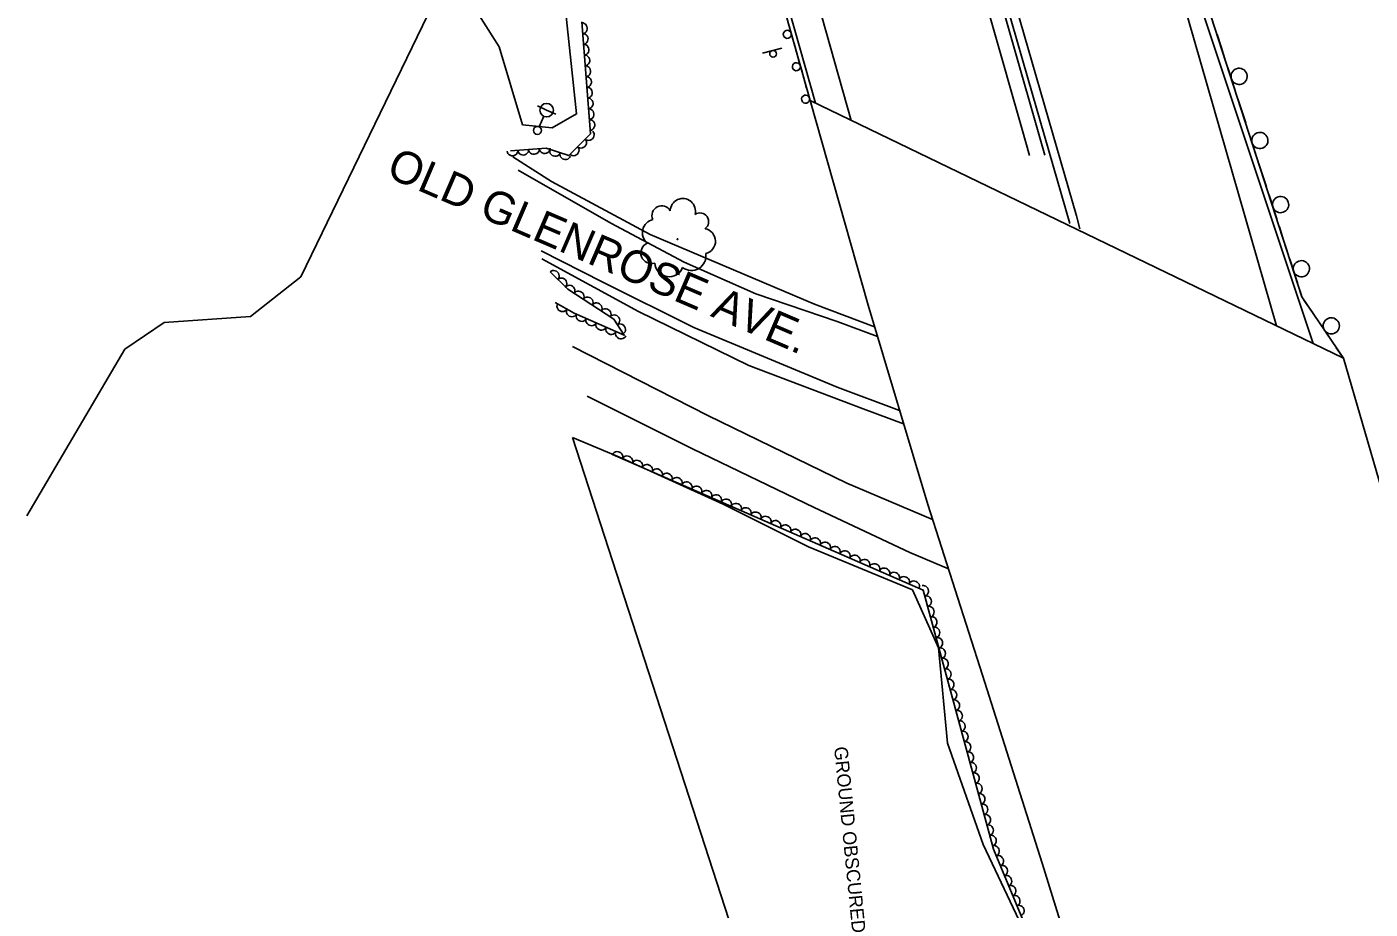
# Model space of a CAD drawing. Extents: x 1746719 to 1766531, y 631721 to 662391.
# Drawn here: x 1753788.9 to 1754287.2, y 650238.2 to 650565.5 of the extents above; entities that cross this region are included whole.
import ezdxf

# ---------------------------------------------------------------- set-up
doc = ezdxf.new("R2010")
doc.units = 0
for name, color, linetype in [('SURVEY - AERIAL SURVEY - Photo Control - Points - Elevations', 7, 'Continuous'), ('SURVEY - AERIAL SURVEY - Photo Control - Points - Locators', 7, 'Continuous'), ('SURVEY - AERIAL SURVEY - Photo Control - Points - Numbers', 7, 'Continuous'), ('SURVEY - AERIAL SURVEY - Photo Control with Text', 7, 'Continuous'), ('SURVEY - CENTERLINE - Existing Roads - Development', 7, 'Continuous'), ('SURVEY - CENTERLINE - Existing Roads Text', 7, 'Continuous'), ('SURVEY - CONTROL - Grid', 7, 'Continuous'), ('SURVEY - CONTROL - Points - Locators', 7, 'Continuous'), ('SURVEY - CONTROL - Points - Numbers', 7, 'Continuous')]:
    doc.layers.add(name, color=color, linetype=linetype)

msp = doc.modelspace()

# ---------------------------------------------------------------- linework, layer by layer
at = {"layer": 'SURVEY - AERIAL SURVEY - Photo Control - Points - Elevations'}
for points in [[(1754072.82, 651206.04), (1754094.18, 651109.83), (1754112.14, 651031.33), (1754123.49, 650982.98), (1754145.46, 650887.82), (1754164.53, 650808.3), (1754187.99, 650714.26), (1754218.11, 650592.11), (1754265.98, 650448.02)], [(1753972.17, 651192.06), (1753992.25, 651116.01), (1754015.21, 651030.74), (1754038.02, 650948.81), (1754060.55, 650869.78), (1754089.76, 650767.41), (1754112.32, 650689.17), (1754146.8, 650566.94), (1754158.11, 650527.42), (1754160.85, 650517.83)], [(1753985.66, 651193.84), (1753999, 651135.92), (1754014.26, 651073.28), (1754023.46, 651038.51), (1754043.38, 650968.24), (1754068.37, 650879.43), (1754096.87, 650779.78), (1754126.64, 650675.65), (1754149.99, 650593.47), (1754178.2, 650495.46), (1754179.47, 650490.6)], [(1753914.16, 651176.74), (1753934.28, 651100.55), (1753957.34, 651014.89), (1753980.27, 650932.54), (1754002.85, 650853.32), (1754032.08, 650750.87), (1754054.62, 650672.71), (1754094.66, 650530.79)], [(1753903.52, 651173.93), (1753923.65, 651097.71), (1753946.73, 651011.99), (1753969.68, 650929.56), (1753992.27, 650850.31), (1754021.51, 650747.83), (1754044.04, 650669.7), (1754081.42, 650537.19)], [(1754182.39, 650697.84), (1754252.4, 650454.58)], [(1754103.36, 650454.26), (1754081.06, 650462.58), (1754020.09, 650488.42), (1753983.51, 650508.14), (1753969.2, 650517.31)], [(1753971.14, 650512.32), (1754005.48, 650492.73), (1754032.78, 650478.17), (1754059.37, 650466.47), (1754089.52, 650456.25), (1754104.44, 650450.65)], [(1754112.65, 650423.2), (1754089.43, 650431.79), (1754036.34, 650453.98), (1754002.62, 650470.85), (1753979.67, 650482.48)], [(1753979.93, 650479.45), (1754015.79, 650459.87), (1754056.74, 650439.86), (1754099.16, 650423.77), (1754114.12, 650418.29)], [(1754124.88, 650382.73), (1754093.12, 650396.23), (1754041.57, 650421.35), (1753991.35, 650446.89)], [(1753996.8, 650428.56), (1754035.77, 650408.95), (1754080.96, 650387.19), (1754116.47, 650370.47), (1754130.75, 650364.46)]]:
    msp.add_lwpolyline(points, dxfattribs=at)
at = {"layer": 'SURVEY - AERIAL SURVEY - Photo Control - Points - Locators'}
for points in [[(1753985.59, 650600.95), (1753992.83, 650533.24), (1753983.83, 650528.1), (1753972.79, 650529.2), (1753964.13, 650558.06), (1753951.59, 650577.91)], [(1753991.37, 650413.18), (1754009.61, 650405.54), (1754047.26, 650388.38), (1754078.79, 650372.55), (1754117.4, 650356.68), (1754127.01, 650335.12), (1754130.38, 650299.81), (1754143.6, 650262.15), (1754162.49, 650222.19), (1754178.08, 650178.04), (1754191.07, 650137.54), (1754197.74, 650098.49), (1754209.47, 650081.22), (1754215.62, 650060.38), (1754195.33, 650042.3), (1754170.72, 650041.41), (1754143.96, 650046.33), (1754112.08, 650063.15), (1754101.79, 650069.66), (1754096.6, 650087.64), (1754125.6, 650119), (1754119.52, 650167.99), (1754061.23, 650197.76), (1753991.37, 650413.18)]]:
    msp.add_lwpolyline(points, dxfattribs=at)
at = {"layer": 'SURVEY - AERIAL SURVEY - Photo Control - Points - Numbers'}
for points in [[(1754277.22, 650442.59), (1754261.86, 650465.35), (1754221.06, 650591.52), (1754167.3, 650808.68), (1754121.44, 651004.08), (1754085.73, 651156.22), (1754055.64, 651308.03), (1754019.01, 651484.3)], [(1753976.4, 651192.62), (1753985.63, 651157.37), (1753999.56, 651107.38), (1754017.65, 651041.27), (1754039.67, 650963.99), (1754046.76, 650939.07), (1754050.77, 650921.6), (1754055, 650908.04), (1754059.02, 650896.07), (1754079.37, 650824.52), (1754099.29, 650754.42), (1754120.26, 650679.29), (1754139.53, 650612.32), (1754166.51, 650517.9)], [(1754175.8, 650492.56), (1754160.24, 650546.46), (1754142.04, 650609.69), (1754125.24, 650668.34), (1754110.86, 650720.6), (1754096.24, 650772.39), (1754077.82, 650836.36), (1754059.64, 650900.45), (1754056.28, 650915.36), (1754049.84, 650936.52), (1754045.21, 650951.78), (1754029.02, 651009.31), (1754011.97, 651069.98), (1753996.6, 651127.12), (1753979.08, 651193.03)], [(1753901.95, 651173.51), (1753922.08, 651097.29), (1753945.17, 651011.56), (1753968.12, 650929.12), (1753990.71, 650849.86), (1754019.95, 650747.38), (1754042.48, 650669.25), (1754079.47, 650538.13)], [(1754071.8, 650565.34), (1754073.04, 650560.92)], [(1754231.85, 650558.16), (1754230.4, 650562.63)], [(1754073.48, 650559.38), (1754074.12, 650557.11)], [(1754074.12, 650557.11), (1754074.76, 650554.85)], [(1754233.29, 650553.69), (1754231.85, 650558.16)], [(1754075.19, 650553.31), (1754076.44, 650548.89)], [(1754076.87, 650547.34), (1754077.51, 650545.08)], [(1754237.11, 650541.89), (1754234.28, 650550.64)], [(1754077.51, 650545.08), (1754078.15, 650542.82)], [(1754078.58, 650541.28), (1754079.47, 650538.13)], [(1754239.54, 650534.37), (1754238.09, 650538.84)], [(1754240.99, 650529.9), (1754239.54, 650534.37)], [(1754244.8, 650518.1), (1754241.97, 650526.86)], [(1754247.23, 650510.59), (1754245.79, 650515.06)], [(1754248.68, 650506.11), (1754247.23, 650510.59)], [(1754252.5, 650494.32), (1754249.66, 650503.07)], [(1754254.93, 650486.8), (1754253.48, 650491.27)], [(1754256.37, 650482.33), (1754254.93, 650486.8)], [(1754260.19, 650470.53), (1754257.36, 650479.28)], [(1754263.24, 650463.31), (1754261.86, 650465.35), (1754261.17, 650467.48)], [(1754265.87, 650459.42), (1754263.24, 650463.31)], [(1754272.8, 650449.14), (1754267.66, 650456.77)], [(1754277.22, 650442.59), (1754274.59, 650446.49)]]:
    msp.add_lwpolyline(points, dxfattribs=at)
for centre, radius, start, end in [((1754070.97, 650562.74), 1.5, 129.0152, 129.0054), ((1754074.36, 650550.71), 1.5, 129.0152, 129.0054), ((1754238.56, 650547.15), 3, 311.1904, 311.1764), ((1754077.76, 650538.68), 1.5, 129.0152, 129.0054), ((1754246.25, 650523.36), 3, 311.1904, 311.1764), ((1754253.95, 650499.57), 3, 311.1904, 311.1764), ((1754261.64, 650475.79), 3, 311.1904, 311.1764), ((1754272.74, 650454.59), 3, 327.2832, 327.2692)]:
    msp.add_arc(centre, radius, start, end, dxfattribs=at)
at = {"layer": 'SURVEY - AERIAL SURVEY - Photo Control with Text'}
for points in [[(1753994.72, 650567.4), (1753997.95, 650525.88), (1753989.93, 650517.76), (1753981.51, 650520.45), (1753968.38, 650519.5)], [(1753983.02, 650474.59), (1753989.53, 650468.2), (1754006.7, 650457.05), (1754010.49, 650451.11), (1753991.94, 650459.35), (1753984.86, 650463.29)], [(1754006.18, 650406.83), (1754121.39, 650356.59), (1754147.42, 650260.51), (1754180.77, 650180.29), (1754214.9, 650063.98), (1754195.94, 650034.68), (1754168.55, 650037), (1754112.41, 650060.42)]]:
    msp.add_lwpolyline(points, dxfattribs=at)
msp.add_circle((1754030.26, 650486.74), 0.164, dxfattribs=at)
for centre, radius, start, end in [((1754024.38, 650495.56), 3.58, 27.9188, 205.238), ((1754032.24, 650497.13), 4.7, 345.3002, 178.7199), ((1754022.3, 650489.1), 5.07, 103.2059, 230.0516), ((1754038.59, 650493.26), 3.23, 305.2795, 124.0251), ((1754039.64, 650485.98), 4.71, 283.1633, 79.9522), ((1754020.6, 650481.6), 3.93, 113.3648, 288.3651), ((1754027.17, 650478.16), 5.33, 183.1119, 338.9504), ((1754035.43, 650480.49), 5.37, 232.2161, 9.7403)]:
    msp.add_arc(centre, radius, start, end, dxfattribs=at)
for centre, major_axis in [((1753994.9, 650565), (0.16, -1.99)), ((1753995.21, 650561.02), (0.16, -1.99)), ((1753995.52, 650557.03), (0.16, -1.99)), ((1753995.84, 650553.04), (0.16, -1.99)), ((1753996.15, 650549.05), (0.16, -1.99)), ((1753996.46, 650545.06), (0.16, -1.99)), ((1753996.77, 650541.08), (0.16, -1.99)), ((1753997.08, 650537.09), (0.16, -1.99)), ((1753997.39, 650533.1), (0.16, -1.99)), ((1753997.7, 650529.11), (0.16, -1.99)), ((1753994.61, 650522.5), (-1.41, -1.42)), ((1753997.42, 650525.34), (-1.41, -1.42)), ((1753969.04, 650519.55), (-1.99, -0.14)), ((1753973.03, 650519.84), (-1.99, -0.14)), ((1753977.02, 650520.13), (-1.99, -0.14)), ((1753981.01, 650520.42), (-1.99, -0.14)), ((1753984.84, 650519.39), (-1.9, 0.61)), ((1753988.65, 650518.17), (-1.9, 0.61)), ((1753991.8, 650519.65), (-1.41, -1.42)), ((1753984.45, 650473.19), (1.43, -1.4)), ((1753987.3, 650470.39), (1.43, -1.4)), ((1753990.27, 650467.72), (1.68, -1.09)), ((1753993.62, 650465.54), (1.68, -1.09)), ((1753987.51, 650461.81), (-1.75, 0.97)), ((1753996.97, 650463.36), (1.68, -1.09)), ((1754000.33, 650461.18), (1.68, -1.09)), ((1753991.01, 650459.87), (-1.75, 0.97)), ((1753994.62, 650458.16), (-1.83, 0.81)), ((1754003.68, 650459), (1.68, -1.09)), ((1754006.92, 650456.7), (1.08, -1.68)), ((1753998.28, 650456.54), (-1.83, 0.81)), ((1754001.94, 650454.91), (-1.83, 0.81)), ((1754005.59, 650453.29), (-1.83, 0.81)), ((1754009.25, 650451.67), (-1.83, 0.81)), ((1754009.07, 650453.34), (1.08, -1.68)), ((1754008.01, 650406.03), (1.83, -0.8)), ((1754011.68, 650404.43), (1.83, -0.8)), ((1754015.35, 650402.83), (1.83, -0.8)), ((1754019.01, 650401.23), (1.83, -0.8)), ((1754022.68, 650399.63), (1.83, -0.8)), ((1754026.35, 650398.03), (1.83, -0.8)), ((1754030.01, 650396.43), (1.83, -0.8)), ((1754033.68, 650394.83), (1.83, -0.8)), ((1754037.34, 650393.24), (1.83, -0.8)), ((1754041.01, 650391.64), (1.83, -0.8)), ((1754044.68, 650390.04), (1.83, -0.8)), ((1754048.34, 650388.44), (1.83, -0.8)), ((1754052.01, 650386.84), (1.83, -0.8)), ((1754055.68, 650385.24), (1.83, -0.8)), ((1754059.34, 650383.64), (1.83, -0.8)), ((1754063.01, 650382.04), (1.83, -0.8)), ((1754066.68, 650380.45), (1.83, -0.8)), ((1754070.34, 650378.85), (1.83, -0.8)), ((1754074.01, 650377.25), (1.83, -0.8)), ((1754077.68, 650375.65), (1.83, -0.8)), ((1754081.34, 650374.05), (1.83, -0.8)), ((1754085.01, 650372.45), (1.83, -0.8)), ((1754088.68, 650370.85), (1.83, -0.8)), ((1754092.34, 650369.25), (1.83, -0.8)), ((1754096.01, 650367.65), (1.83, -0.8)), ((1754099.68, 650366.06), (1.83, -0.8)), ((1754103.34, 650364.46), (1.83, -0.8)), ((1754107.01, 650362.86), (1.83, -0.8)), ((1754110.68, 650361.26), (1.83, -0.8)), ((1754114.34, 650359.66), (1.83, -0.8)), ((1754118.01, 650358.06), (1.83, -0.8)), ((1754121.47, 650356.28), (0.52, -1.93)), ((1754122.52, 650352.42), (0.52, -1.93)), ((1754123.56, 650348.56), (0.52, -1.93)), ((1754124.61, 650344.7), (0.52, -1.93)), ((1754125.65, 650340.84), (0.52, -1.93)), ((1754126.7, 650336.98), (0.52, -1.93)), ((1754127.75, 650333.12), (0.52, -1.93)), ((1754128.79, 650329.26), (0.52, -1.93)), ((1754129.84, 650325.4), (0.52, -1.93)), ((1754130.89, 650321.54), (0.52, -1.93)), ((1754131.93, 650317.68), (0.52, -1.93)), ((1754132.98, 650313.82), (0.52, -1.93)), ((1754134.02, 650309.96), (0.52, -1.93)), ((1754135.07, 650306.09), (0.52, -1.93)), ((1754136.12, 650302.23), (0.52, -1.93)), ((1754137.16, 650298.37), (0.52, -1.93)), ((1754138.21, 650294.51), (0.52, -1.93)), ((1754139.25, 650290.65), (0.52, -1.93)), ((1754140.3, 650286.79), (0.52, -1.93)), ((1754141.35, 650282.93), (0.52, -1.93)), ((1754142.39, 650279.07), (0.52, -1.93)), ((1754143.44, 650275.21), (0.52, -1.93)), ((1754144.49, 650271.35), (0.52, -1.93)), ((1754145.53, 650267.49), (0.52, -1.93)), ((1754146.58, 650263.63), (0.52, -1.93)), ((1754147.72, 650259.8), (0.77, -1.85)), ((1754149.25, 650256.1), (0.77, -1.85)), ((1754150.79, 650252.41), (0.77, -1.85)), ((1754152.32, 650248.72), (0.77, -1.85)), ((1754153.86, 650245.02), (0.77, -1.85)), ((1754155.4, 650241.33), (0.77, -1.85)), ((1754156.93, 650237.64), (0.77, -1.85))]:
    msp.add_ellipse(centre, major_axis=major_axis, ratio=0.940188, start_param=0, end_param=3.141593, dxfattribs=at)
at = {"layer": 'SURVEY - CENTERLINE - Existing Roads - Development'}
for p, q in [((1753981.72, 650534.6), (1753978.3, 650536.15)), ((1753978.94, 650528.45), (1753980.69, 650532.32)), ((1753981.72, 650534.6), (1753985.13, 650533.06))]:
    msp.add_line(p, q, dxfattribs=at)
for centre, radius in [((1753981.72, 650534.6), 2.5), ((1753978.32, 650527.09), 1.5)]:
    msp.add_circle(centre, radius, dxfattribs=at)
at = {"layer": 'SURVEY - CENTERLINE - Existing Roads Text'}
for p, q in [((1754100.96, 650462.29), (1754079.47, 650538.13)), ((1754079.47, 650538.13), (1754277.22, 650442.59)), ((1754123.08, 650388.35), (1754100.96, 650462.29)), ((1754277.22, 650442.59), (1754352.05, 650184.99)), ((1754143.43, 650324.99), (1754123.08, 650388.35)), ((1754165.57, 650255.28), (1754143.43, 650324.99)), ((1754165.57, 650255.28), (1754218.07, 650085.44))]:
    msp.add_line(p, q, dxfattribs=at)
at = {"layer": 'SURVEY - CONTROL - Grid'}
msp.add_line((1754061.76, 650555.72), (1754069.01, 650557.65), dxfattribs=at)
msp.add_circle((1754065.72, 650555.51), 1.25, dxfattribs=at)
at = {"layer": 'SURVEY - CONTROL - Points - Locators'}
msp.add_lwpolyline([(1753788.95, 650384.07), (1753825.28, 650445.89), (1753839.88, 650455.8), (1753871.89, 650458.05), (1753890.56, 650472.81), (1753957.31, 650610.67), (1753992.12, 650669.75), (1754086.14, 650805.93), (1754239.48, 650996.5)], dxfattribs=at)

# ---------------------------------------------------------------- texts
at = {"layer": 'SURVEY - AERIAL SURVEY - Photo Control - Points - Locators'}
msp.add_text('GROUND OBSCURED', height=5, rotation=275.6107, dxfattribs=at).set_placement((1754088.32, 650298.27))
at = {"layer": 'SURVEY - CONTROL - Points - Numbers'}
msp.add_text('OLD GLENROSE AVE.', height=12, rotation=336.7196, dxfattribs=at).set_placement((1753921.76, 650510.11))

doc.saveas('drawing.dxf')
